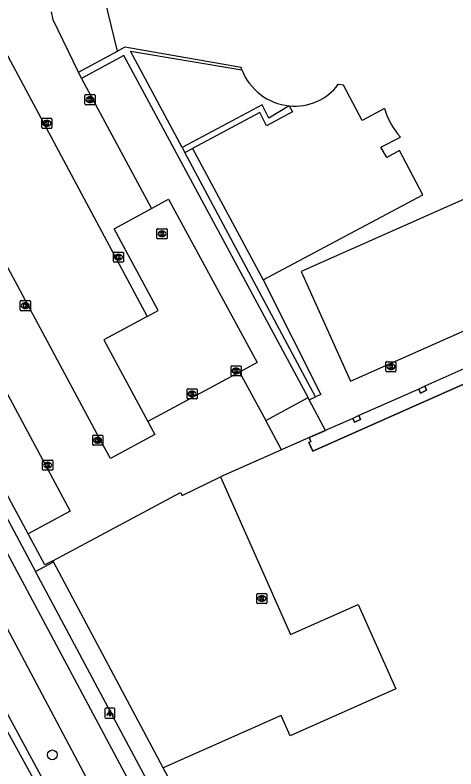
# Model space of a CAD drawing. Extents: x 159503 to 160347, y 382525 to 383272.
# Drawn here: x 160113.1 to 160157, y 382829.9 to 382905 of the extents above; entities that cross this region are included whole.
import ezdxf

# ---------------------------------------------------------------- set-up
doc = ezdxf.new("R2010")
doc.units = 0
for name, color, linetype in [('IMGEO_Boom', 7, 'Continuous'), ('IMGEO_Fietspad_open', 7, 'Continuous'), ('IMGEO_Groenvoorziening', 7, 'Continuous'), ('IMGEO_Haag', 7, 'Continuous'), ('IMGEO_Hek', 7, 'Continuous'), ('IMGEO_Kolk', 7, 'Continuous'), ('IMGEO_Lichtpunt', 7, 'Continuous'), ('IMGEO_Pand', 7, 'Continuous'), ('IMGEO_Pand_overbouw', 7, 'Continuous'), ('IMGEO_Parkeervlak_open', 7, 'Continuous'), ('IMGEO_Rijbaan_lokaal_open', 7, 'Continuous'), ('IMGEO_Voetpad_open', 7, 'Continuous'), ('IMGEO_Waterloop', 7, 'Continuous')]:
    doc.layers.add(name, color=color, linetype=linetype)

msp = doc.modelspace()

# ---------------------------------------------------------------- linework, layer by layer
at = {"layer": 'IMGEO_Boom'}
msp.add_circle((160116.844, 382831.336), 0.489, dxfattribs=at)
at = {"layer": 'IMGEO_Fietspad_open'}
for points in [[(160095.389, 382875.285), (160098.226, 382870.49), (160126.663, 382816.934), (160128.79, 382813.018), (160131.048, 382808.572), (160133.562, 382804.538), (160135.322, 382802.181), (160143.749, 382790.501)], [(160100.442, 382873.726), (160134.783, 382809.384)]]:
    msp.add_lwpolyline(points, dxfattribs=at)
at = {"layer": 'IMGEO_Groenvoorziening'}
for points in [[(160137.814, 382878.669), (160143.574, 382867.24), (160143.21, 382867.078), (160143.052, 382867.006)], [(160135.069, 382793.394), (160092.06, 382872.996), (160089.514, 382877.226)], [(160116.949, 382850.571), (160116.89, 382850.682)], [(160115.173, 382849.6), (160116.949, 382850.571)], [(160127.875, 382830.051), (160116.949, 382850.571)]]:
    msp.add_lwpolyline(points, dxfattribs=at)
msp.add_arc((160140.966, 382901.608), 5.631, 201.14479, 264.5188, dxfattribs=at)
at = {"layer": 'IMGEO_Haag'}
for points in [[(160135.714, 382899.577), (160135.654, 382899.817), (160124.057, 382901.842), (160123.334, 382901.451)], [(160129.757, 382891.858), (160124.623, 382901.455), (160135.714, 382899.577)], [(160140.428, 382896.003), (160138.393, 382894.783), (160137.739, 382896.085), (160129.757, 382891.858)], [(160129.757, 382891.858), (160130.024, 382891.359)], [(160130.024, 382891.359), (160130.78, 382891.75)], [(160143.052, 382867.006), (160130.024, 382891.359)], [(160142.415, 382866.717), (160143.052, 382867.006)]]:
    msp.add_lwpolyline(points, dxfattribs=at)
at = {"layer": 'IMGEO_Hek'}
msp.add_lwpolyline([(160115.173, 382849.6), (160116.949, 382850.571)], dxfattribs=at)
at = {"layer": 'IMGEO_Kolk'}
for p, q in [((160120.088, 382896.184), (160120.088, 382897.036)), ((160120.163, 382897.11), (160121.015, 382897.11)), ((160120.576, 382896.89), (160120.601, 382896.89)), ((160121.089, 382897.036), (160121.089, 382896.184)), ((160121.015, 382896.11), (160120.163, 382896.11)), ((160120.599, 382896.33), (160120.574, 382896.33)), ((160115.793, 382893.826), (160115.793, 382894.678)), ((160115.868, 382894.752), (160116.72, 382894.752)), ((160116.281, 382894.532), (160116.306, 382894.532)), ((160116.794, 382894.678), (160116.794, 382893.826)), ((160116.72, 382893.752), (160115.868, 382893.752)), ((160116.304, 382893.972), (160116.279, 382893.972)), ((160127.335, 382883.749), (160128.187, 382883.749)), ((160127.26, 382882.823), (160127.26, 382883.675)), ((160127.771, 382882.969), (160127.746, 382882.969)), ((160127.748, 382883.529), (160127.773, 382883.529)), ((160128.261, 382883.675), (160128.261, 382882.823)), ((160128.187, 382882.749), (160127.335, 382882.749)), ((160122.922, 382880.496), (160122.922, 382881.348)), ((160122.997, 382881.422), (160123.849, 382881.422)), ((160123.41, 382881.202), (160123.435, 382881.202)), ((160123.923, 382881.348), (160123.923, 382880.496)), ((160123.849, 382880.422), (160122.997, 382880.422)), ((160123.433, 382880.642), (160123.408, 382880.642)), ((160113.652, 382875.662), (160113.652, 382876.514)), ((160113.727, 382876.588), (160114.579, 382876.588)), ((160114.14, 382876.368), (160114.165, 382876.368)), ((160114.653, 382876.514), (160114.653, 382875.662)), ((160114.579, 382875.588), (160113.727, 382875.588)), ((160114.163, 382875.808), (160114.138, 382875.808)), ((160150.05, 382869.582), (160150.05, 382870.434)), ((160150.125, 382870.508), (160150.977, 382870.508)), ((160150.538, 382870.288), (160150.563, 382870.288)), ((160151.051, 382870.434), (160151.051, 382869.582)), ((160134.636, 382869.162), (160134.636, 382870.014)), ((160134.711, 382870.088), (160135.563, 382870.088)), ((160135.124, 382869.868), (160135.149, 382869.868)), ((160135.637, 382870.014), (160135.637, 382869.162)), ((160150.977, 382869.508), (160150.125, 382869.508)), ((160150.561, 382869.728), (160150.536, 382869.728)), ((160135.563, 382869.088), (160134.711, 382869.088)), ((160135.147, 382869.308), (160135.122, 382869.308)), ((160130.25, 382866.872), (160130.25, 382867.724)), ((160130.325, 382867.798), (160131.177, 382867.798)), ((160130.738, 382867.578), (160130.763, 382867.578)), ((160131.251, 382867.724), (160131.251, 382866.872)), ((160131.177, 382866.798), (160130.325, 382866.798)), ((160130.761, 382867.018), (160130.736, 382867.018)), ((160120.861, 382862.251), (160120.861, 382863.103)), ((160120.936, 382863.177), (160121.788, 382863.177)), ((160121.349, 382862.957), (160121.374, 382862.957)), ((160121.862, 382863.103), (160121.862, 382862.251)), ((160121.788, 382862.177), (160120.936, 382862.177)), ((160121.372, 382862.397), (160121.347, 382862.397)), ((160115.876, 382859.777), (160115.876, 382860.629)), ((160115.951, 382860.703), (160116.803, 382860.703)), ((160116.364, 382860.483), (160116.389, 382860.483)), ((160116.877, 382860.629), (160116.877, 382859.777)), ((160116.803, 382859.703), (160115.951, 382859.703)), ((160116.387, 382859.923), (160116.362, 382859.923)), ((160137.199, 382846.484), (160137.199, 382847.336)), ((160137.274, 382847.41), (160138.126, 382847.41)), ((160137.687, 382847.19), (160137.712, 382847.19)), ((160138.2, 382847.336), (160138.2, 382846.484)), ((160138.126, 382846.41), (160137.274, 382846.41)), ((160137.71, 382846.63), (160137.685, 382846.63))]:
    msp.add_line(p, q, dxfattribs=at)
for points in [[(160120.088, 382896.184), (160120.088, 382897.036)], [(160120.163, 382897.11), (160121.015, 382897.11)], [(160120.409, 382896.81), (160120.532, 382896.81), (160120.532, 382896.659), (160120.662, 382896.81), (160120.826, 382896.81), (160120.68, 382896.659), (160120.833, 382896.41), (160120.681, 382896.41), (160120.596, 382896.574), (160120.532, 382896.507), (160120.532, 382896.41), (160120.409, 382896.41), (160120.409, 382896.81)], [(160121.089, 382897.036), (160121.089, 382896.184)], [(160121.015, 382896.11), (160120.163, 382896.11)], [(160115.793, 382893.826), (160115.793, 382894.678)], [(160115.868, 382894.752), (160116.72, 382894.752)], [(160116.114, 382894.452), (160116.237, 382894.452), (160116.237, 382894.301), (160116.367, 382894.452), (160116.531, 382894.452), (160116.385, 382894.301), (160116.538, 382894.052), (160116.386, 382894.052), (160116.301, 382894.216), (160116.237, 382894.149), (160116.237, 382894.052), (160116.114, 382894.052), (160116.114, 382894.452)], [(160116.794, 382894.678), (160116.794, 382893.826)], [(160116.72, 382893.752), (160115.868, 382893.752)], [(160127.335, 382883.749), (160128.187, 382883.749)], [(160127.26, 382882.823), (160127.26, 382883.675)], [(160127.581, 382883.449), (160127.704, 382883.449), (160127.704, 382883.298), (160127.834, 382883.449), (160127.998, 382883.449), (160127.852, 382883.298), (160128.005, 382883.049), (160127.853, 382883.049), (160127.768, 382883.213), (160127.704, 382883.146), (160127.704, 382883.049), (160127.581, 382883.049), (160127.581, 382883.449)], [(160128.261, 382883.675), (160128.261, 382882.823)], [(160128.187, 382882.749), (160127.335, 382882.749)], [(160122.922, 382880.496), (160122.922, 382881.348)], [(160122.997, 382881.422), (160123.849, 382881.422)], [(160123.243, 382881.122), (160123.366, 382881.122), (160123.366, 382880.971), (160123.496, 382881.122), (160123.66, 382881.122), (160123.514, 382880.971), (160123.667, 382880.722), (160123.515, 382880.722), (160123.43, 382880.886), (160123.366, 382880.819), (160123.366, 382880.722), (160123.243, 382880.722), (160123.243, 382881.122)], [(160123.923, 382881.348), (160123.923, 382880.496)], [(160123.849, 382880.422), (160122.997, 382880.422)], [(160113.652, 382875.662), (160113.652, 382876.514)], [(160113.727, 382876.588), (160114.579, 382876.588)], [(160113.973, 382876.288), (160114.096, 382876.288), (160114.096, 382876.137), (160114.226, 382876.288), (160114.39, 382876.288), (160114.244, 382876.137), (160114.397, 382875.888), (160114.245, 382875.888), (160114.16, 382876.052), (160114.096, 382875.985), (160114.096, 382875.888), (160113.973, 382875.888), (160113.973, 382876.288)], [(160114.653, 382876.514), (160114.653, 382875.662)], [(160114.579, 382875.588), (160113.727, 382875.588)], [(160150.05, 382869.582), (160150.05, 382870.434)], [(160150.125, 382870.508), (160150.977, 382870.508)], [(160150.371, 382870.208), (160150.494, 382870.208), (160150.494, 382870.057), (160150.624, 382870.208), (160150.788, 382870.208), (160150.642, 382870.057), (160150.795, 382869.808), (160150.643, 382869.808), (160150.558, 382869.972), (160150.494, 382869.905), (160150.494, 382869.808), (160150.371, 382869.808), (160150.371, 382870.208)], [(160151.051, 382870.434), (160151.051, 382869.582)], [(160134.636, 382869.162), (160134.636, 382870.014)], [(160134.711, 382870.088), (160135.563, 382870.088)], [(160134.957, 382869.788), (160135.08, 382869.788), (160135.08, 382869.637), (160135.21, 382869.788), (160135.374, 382869.788), (160135.228, 382869.637), (160135.381, 382869.388), (160135.229, 382869.388), (160135.144, 382869.552), (160135.08, 382869.485), (160135.08, 382869.388), (160134.957, 382869.388), (160134.957, 382869.788)], [(160135.637, 382870.014), (160135.637, 382869.162)], [(160150.977, 382869.508), (160150.125, 382869.508)], [(160135.563, 382869.088), (160134.711, 382869.088)], [(160130.25, 382866.872), (160130.25, 382867.724)], [(160130.325, 382867.798), (160131.177, 382867.798)], [(160130.571, 382867.498), (160130.694, 382867.498), (160130.694, 382867.347), (160130.824, 382867.498), (160130.988, 382867.498), (160130.842, 382867.347), (160130.995, 382867.098), (160130.843, 382867.098), (160130.758, 382867.262), (160130.694, 382867.195), (160130.694, 382867.098), (160130.571, 382867.098), (160130.571, 382867.498)], [(160131.251, 382867.724), (160131.251, 382866.872)], [(160131.177, 382866.798), (160130.325, 382866.798)], [(160120.861, 382862.251), (160120.861, 382863.103)], [(160120.936, 382863.177), (160121.788, 382863.177)], [(160121.182, 382862.877), (160121.305, 382862.877), (160121.305, 382862.726), (160121.435, 382862.877), (160121.599, 382862.877), (160121.453, 382862.726), (160121.606, 382862.477), (160121.454, 382862.477), (160121.369, 382862.641), (160121.305, 382862.574), (160121.305, 382862.477), (160121.182, 382862.477), (160121.182, 382862.877)], [(160121.862, 382863.103), (160121.862, 382862.251)], [(160121.788, 382862.177), (160120.936, 382862.177)], [(160115.876, 382859.777), (160115.876, 382860.629)], [(160115.951, 382860.703), (160116.803, 382860.703)], [(160116.877, 382860.629), (160116.877, 382859.777)], [(160116.803, 382859.703), (160115.951, 382859.703)], [(160116.197, 382860.403), (160116.32, 382860.403), (160116.32, 382860.252), (160116.45, 382860.403), (160116.614, 382860.403), (160116.468, 382860.252), (160116.621, 382860.003), (160116.469, 382860.003), (160116.384, 382860.167), (160116.32, 382860.1), (160116.32, 382860.003), (160116.197, 382860.003), (160116.197, 382860.403)], [(160137.199, 382846.484), (160137.199, 382847.336)], [(160137.274, 382847.41), (160138.126, 382847.41)], [(160137.52, 382847.11), (160137.643, 382847.11), (160137.643, 382846.959), (160137.773, 382847.11), (160137.937, 382847.11), (160137.791, 382846.959), (160137.944, 382846.71), (160137.792, 382846.71), (160137.707, 382846.874), (160137.643, 382846.807), (160137.643, 382846.71), (160137.52, 382846.71), (160137.52, 382847.11)], [(160138.2, 382847.336), (160138.2, 382846.484)], [(160138.126, 382846.41), (160137.274, 382846.41)]]:
    msp.add_lwpolyline(points, dxfattribs=at)
for centre, start, end in [((160120.165, 382897.034), 91.55205, 178.44795), ((160120.165, 382897.034), 91.55205, 178.44795), ((160121.013, 382897.034), 1.55205, 88.44795), ((160121.013, 382897.034), 1.55205, 88.44795), ((160120.165, 382896.186), 181.55205, 268.44795), ((160120.165, 382896.186), 181.55205, 268.44795), ((160121.013, 382896.186), 271.55205, 358.44795), ((160121.013, 382896.186), 271.55205, 358.44795), ((160115.87, 382894.676), 91.55205, 178.44795), ((160115.87, 382894.676), 91.55205, 178.44795), ((160116.718, 382894.676), 1.55205, 88.44795), ((160116.718, 382894.676), 1.55205, 88.44795), ((160115.87, 382893.828), 181.55205, 268.44795), ((160115.87, 382893.828), 181.55205, 268.44795), ((160116.718, 382893.828), 271.55205, 358.44795), ((160116.718, 382893.828), 271.55205, 358.44795), ((160127.337, 382883.673), 91.55205, 178.44795), ((160127.337, 382883.673), 91.55205, 178.44795), ((160128.185, 382883.673), 1.55205, 88.44795), ((160128.185, 382883.673), 1.55205, 88.44795), ((160127.337, 382882.825), 181.55205, 268.44795), ((160127.337, 382882.825), 181.55205, 268.44795), ((160128.185, 382882.825), 271.55205, 358.44795), ((160128.185, 382882.825), 271.55205, 358.44795), ((160122.999, 382881.346), 91.55205, 178.44795), ((160122.999, 382881.346), 91.55205, 178.44795), ((160123.847, 382881.346), 1.55205, 88.44795), ((160123.847, 382881.346), 1.55205, 88.44795), ((160122.999, 382880.498), 181.55205, 268.44795), ((160122.999, 382880.498), 181.55205, 268.44795), ((160123.847, 382880.498), 271.55205, 358.44795), ((160123.847, 382880.498), 271.55205, 358.44795), ((160113.729, 382876.512), 91.55205, 178.44795), ((160113.729, 382876.512), 91.55205, 178.44795), ((160114.577, 382876.512), 1.55205, 88.44795), ((160114.577, 382876.512), 1.55205, 88.44795), ((160113.729, 382875.664), 181.55205, 268.44795), ((160113.729, 382875.664), 181.55205, 268.44795), ((160114.577, 382875.664), 271.55205, 358.44795), ((160114.577, 382875.664), 271.55205, 358.44795), ((160150.127, 382870.432), 91.55205, 178.44795), ((160150.127, 382870.432), 91.55205, 178.44795), ((160150.975, 382870.432), 1.55205, 88.44795), ((160150.975, 382870.432), 1.55205, 88.44795), ((160134.713, 382870.012), 91.55205, 178.44795), ((160134.713, 382870.012), 91.55205, 178.44795), ((160135.561, 382870.012), 1.55205, 88.44795), ((160135.561, 382870.012), 1.55205, 88.44795), ((160150.127, 382869.584), 181.55205, 268.44795), ((160150.127, 382869.584), 181.55205, 268.44795), ((160150.975, 382869.584), 271.55205, 358.44795), ((160150.975, 382869.584), 271.55205, 358.44795), ((160134.713, 382869.164), 181.55205, 268.44795), ((160134.713, 382869.164), 181.55205, 268.44795), ((160135.561, 382869.164), 271.55205, 358.44795), ((160135.561, 382869.164), 271.55205, 358.44795), ((160130.327, 382867.722), 91.55205, 178.44795), ((160130.327, 382867.722), 91.55205, 178.44795), ((160131.175, 382867.722), 1.55205, 88.44795), ((160131.175, 382867.722), 1.55205, 88.44795), ((160130.327, 382866.874), 181.55205, 268.44795), ((160130.327, 382866.874), 181.55205, 268.44795), ((160131.175, 382866.874), 271.55205, 358.44795), ((160131.175, 382866.874), 271.55205, 358.44795), ((160120.938, 382863.101), 91.55205, 178.44795), ((160120.938, 382863.101), 91.55205, 178.44795), ((160121.786, 382863.101), 1.55205, 88.44795), ((160121.786, 382863.101), 1.55205, 88.44795), ((160120.938, 382862.253), 181.55205, 268.44795), ((160120.938, 382862.253), 181.55205, 268.44795), ((160121.786, 382862.253), 271.55205, 358.44795), ((160121.786, 382862.253), 271.55205, 358.44795), ((160115.953, 382860.627), 91.55205, 178.44795), ((160115.953, 382860.627), 91.55205, 178.44795), ((160116.801, 382860.627), 1.55205, 88.44795), ((160116.801, 382860.627), 1.55205, 88.44795), ((160115.953, 382859.779), 181.55205, 268.44795), ((160115.953, 382859.779), 181.55205, 268.44795), ((160116.801, 382859.779), 271.55205, 358.44795), ((160116.801, 382859.779), 271.55205, 358.44795), ((160137.276, 382847.334), 91.55205, 178.44795), ((160137.276, 382847.334), 91.55205, 178.44795), ((160138.124, 382847.334), 1.55205, 88.44795), ((160138.124, 382847.334), 1.55205, 88.44795), ((160137.276, 382846.486), 181.55205, 268.44795), ((160137.276, 382846.486), 181.55205, 268.44795), ((160138.124, 382846.486), 271.55205, 358.44795), ((160138.124, 382846.486), 271.55205, 358.44795)]:
    msp.add_arc(centre, 0.0765, start, end, dxfattribs=at)
for centre, major_axis, ratio, start_param, end_param in [((160120.575, 382896.61), (-0.387, 0.002), 0.722429, 4.712389, 7.853982), ((160120.6, 382896.61), (-0.39, 0.002), 0.717154, 1.570796, 4.712389), ((160116.28, 382894.252), (-0.387, 0.002), 0.722429, 4.712389, 7.853982), ((160116.305, 382894.252), (-0.39, 0.002), 0.717154, 1.570796, 4.712389), ((160127.747, 382883.249), (-0.387, 0.002), 0.722429, 4.712389, 7.853982), ((160127.772, 382883.249), (-0.39, 0.002), 0.717154, 1.570796, 4.712389), ((160123.409, 382880.922), (-0.387, 0.002), 0.722429, 4.712389, 7.853982), ((160123.434, 382880.922), (-0.39, 0.002), 0.717154, 1.570796, 4.712389), ((160114.139, 382876.088), (-0.387, 0.002), 0.722429, 4.712389, 7.853982), ((160114.164, 382876.088), (-0.39, 0.002), 0.717154, 1.570796, 4.712389), ((160150.537, 382870.008), (-0.387, 0.002), 0.722429, 4.712389, 7.853982), ((160150.562, 382870.008), (-0.39, 0.002), 0.717154, 1.570796, 4.712389), ((160135.123, 382869.588), (-0.387, 0.002), 0.722429, 4.712389, 7.853982), ((160135.148, 382869.588), (-0.39, 0.002), 0.717154, 1.570796, 4.712389), ((160130.737, 382867.298), (-0.387, 0.002), 0.722429, 4.712389, 7.853982), ((160130.762, 382867.298), (-0.39, 0.002), 0.717154, 1.570796, 4.712389), ((160121.348, 382862.677), (-0.387, 0.002), 0.722429, 4.712389, 7.853982), ((160121.373, 382862.677), (-0.39, 0.002), 0.717154, 1.570796, 4.712389), ((160116.363, 382860.203), (-0.387, 0.002), 0.722429, 4.712389, 7.853982), ((160116.388, 382860.203), (-0.39, 0.002), 0.717154, 1.570796, 4.712389), ((160137.686, 382846.91), (-0.387, 0.002), 0.722429, 4.712389, 7.853982), ((160137.711, 382846.91), (-0.39, 0.002), 0.717154, 1.570796, 4.712389)]:
    msp.add_ellipse(centre, major_axis=major_axis, ratio=ratio, start_param=start_param, end_param=end_param, dxfattribs=at)
at = {"layer": 'IMGEO_Lichtpunt'}
for p, q in [((160122.078, 382835.894), (160122.078, 382835.087)), ((160122.078, 382835.894), (160122.078, 382835.087)), ((160122.98, 382835.989), (160122.172, 382835.989)), ((160122.98, 382835.989), (160122.172, 382835.989)), ((160123.074, 382835.087), (160123.074, 382835.894)), ((160123.074, 382835.087), (160123.074, 382835.894)), ((160122.172, 382834.993), (160122.98, 382834.993)), ((160122.172, 382834.993), (160122.98, 382834.993))]:
    msp.add_line(p, q, dxfattribs=at)
for points in [[(160122.452, 382835.558), (160122.491, 382835.53), (160122.303, 382835.268), (160122.265, 382835.295), (160122.452, 382835.558)], [(160122.554, 382835.51), (160122.601, 382835.51), (160122.601, 382835.188), (160122.554, 382835.188), (160122.554, 382835.51)], [(160122.664, 382835.53), (160122.702, 382835.557), (160122.889, 382835.295), (160122.85, 382835.267), (160122.664, 382835.53)]]:
    msp.add_lwpolyline(points, dxfattribs=at)
msp.add_circle((160122.577, 382835.692), 0.0994, dxfattribs=at)
for centre, start, end in [((160122.172, 382835.894), 90, 180), ((160122.172, 382835.894), 90, 180), ((160122.98, 382835.894), 0, 90), ((160122.98, 382835.894), 0, 90), ((160122.172, 382835.087), 180, 270), ((160122.172, 382835.087), 180, 270), ((160122.98, 382835.087), 270, 0), ((160122.98, 382835.087), 270, 360)]:
    msp.add_arc(centre, 0.0946, start, end, dxfattribs=at)
at = {"layer": 'IMGEO_Pand'}
for points in [[(160191.207, 382926.189), (160192.855, 382922.42), (160193.016, 382922.485), (160206.668, 382891.751), (160206.514, 382891.642), (160207.138, 382890.197), (160200.548, 382887.27), (160147.307, 382863.623), (160142.761, 382861.604), (160142.376, 382862.442), (160142.579, 382862.546), (160142.405, 382862.937)], [(160126.709, 382885.768), (160128.413, 382886.697), (160137.231, 382870.418), (160135.484, 382869.477)], [(160126.289, 382875.021), (160127.389, 382875.618), (160122.996, 382883.743), (160126.709, 382885.768)], [(160126.289, 382875.021), (160121.969, 382872.675), (160126.342, 382864.553)], [(160135.484, 382869.477), (160126.342, 382864.553)], [(160153.913, 382868.051), (160153.312, 382867.78), (160153.493, 382867.386), (160154.079, 382867.665), (160153.913, 382868.051)], [(160147.343, 382865.137), (160146.741, 382864.857), (160146.926, 382864.469), (160147.518, 382864.746), (160147.343, 382865.137)], [(160142.405, 382862.937), (160139.662, 382861.72)], [(160139.662, 382861.72), (160133.589, 382859.027)], [(160133.589, 382859.027), (160140.557, 382843.314), (160147.304, 382846.307), (160151.045, 382837.903), (160140.522, 382833.218), (160139.607, 382835.274), (160127.875, 382830.051)], [(160133.321, 382819.358), (160132.925, 382820.112), (160133.114, 382820.212), (160127.875, 382830.051)]]:
    msp.add_lwpolyline(points, dxfattribs=at)
at = {"layer": 'IMGEO_Pand_overbouw'}
msp.add_lwpolyline([(160159.897, 382870.709), (160153.913, 382868.051), (160154.079, 382867.665), (160153.493, 382867.386), (160153.312, 382867.78), (160147.343, 382865.137), (160147.518, 382864.746), (160146.926, 382864.469), (160146.741, 382864.857), (160142.405, 382862.937), (160142.579, 382862.546), (160142.376, 382862.442), (160142.761, 382861.604), (160147.307, 382863.623), (160200.548, 382887.27)], dxfattribs=at)
at = {"layer": 'IMGEO_Parkeervlak_open'}
for points in [[(160142.32, 382866.934), (160123.958, 382901.02), (160119.731, 382898.722)], [(160114.435, 382853.365), (160094.14, 382891.13), (160098.372, 382893.369)]]:
    msp.add_lwpolyline(points, dxfattribs=at)
at = {"layer": 'IMGEO_Rijbaan_lokaal_open'}
for points in [[(160119.434, 382899.342), (160116.94, 382904.549), (160116.75, 382905.377)], [(160111.398, 382902.805), (160126.289, 382875.021)], [(160119.731, 382898.722), (160119.434, 382899.342)], [(160126.342, 382864.553), (160127.043, 382863.249), (160122.629, 382860.875), (160121.777, 382862.435), (160102.604, 382898.145)], [(160119.731, 382898.722), (160126.709, 382885.768)], [(160098.372, 382893.369), (160118.629, 382855.6), (160114.435, 382853.365)], [(160135.484, 382869.477), (160138.079, 382864.659)], [(160139.662, 382861.72), (160138.079, 382864.659)], [(160116.89, 382850.682), (160129.606, 382857.466), (160129.762, 382857.173), (160133.589, 382859.027)], [(160116.89, 382850.682), (160116.104, 382850.258), (160114.435, 382853.365)]]:
    msp.add_lwpolyline(points, dxfattribs=at)
at = {"layer": 'IMGEO_Voetpad_open'}
for points in [[(160123.334, 382901.451), (160122.055, 382906.649)], [(160119.434, 382899.342), (160123.334, 382901.451)], [(160149.906, 382895.729), (160147.693, 382894.543), (160145.841, 382898.042), (160145.305, 382898.138)], [(160140.428, 382896.003), (160140.753, 382895.404), (160138.177, 382894.019), (160137.492, 382895.327), (160130.78, 382891.75)], [(160137.814, 382878.669), (160153.714, 382887.128), (160151.415, 382891.54), (160150.132, 382890.843), (160149.552, 382891.863), (160151.513, 382892.867)], [(160130.78, 382891.75), (160137.814, 382878.669)], [(160146.515, 382868.576), (160170.976, 382879.44), (160166.057, 382890.338), (160141.607, 382879.496), (160146.515, 382868.576)], [(160101.864, 382874.534), (160115.173, 382849.6)], [(160138.079, 382864.659), (160142.32, 382866.934)], [(160142.415, 382866.717), (160142.32, 382866.934)], [(160142.405, 382862.937), (160144.052, 382863.666), (160142.415, 382866.717)], [(160131.696, 382818.646), (160131.691, 382818.656), (160115.173, 382849.6)]]:
    msp.add_lwpolyline(points, dxfattribs=at)
for centre, radius, start, end in [((160141.024, 382901.28), 5.31, 263.55737, 323.72726), ((160157.041, 382897.853), 7.445, 196.57917, 222.04885)]:
    msp.add_arc(centre, radius, start, end, dxfattribs=at)
at = {"layer": 'IMGEO_Waterloop'}
msp.add_lwpolyline([(160088.786, 382876.612), (160134.154, 382793.96)], dxfattribs=at)

doc.saveas('drawing.dxf')
